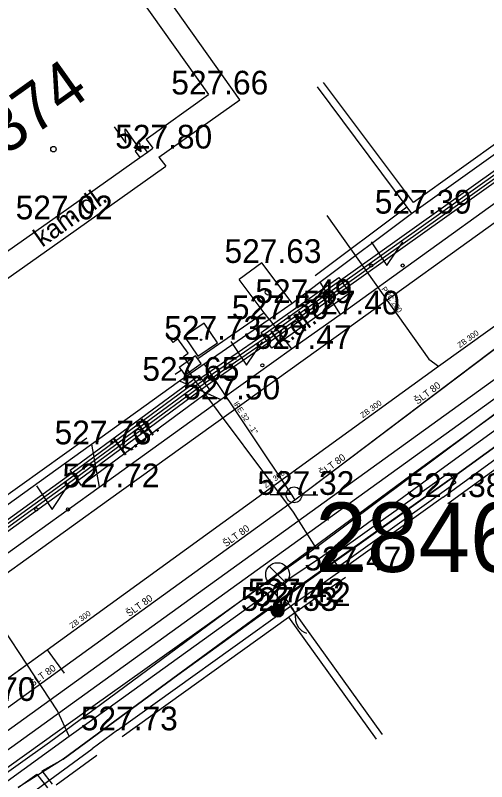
# Model space of a CAD drawing. Extents: x -668867 to -667827, y -1131943 to -1131019.
# Drawn here: x -668657.04 to -668642.13, y -1131416.31 to -1131392.05 of the extents above; entities that cross this region are included whole.
import ezdxf

# ---------------------------------------------------------------- set-up
doc = ezdxf.new("R2010")
doc.units = 0
for name, color, linetype in [('G_Bod_tecka', 7, 'Continuous'), ('G_Bod_vyska', 7, 'Continuous'), ('G_Budovy-znacky', 7, 'Continuous'), ('G_Budovy_Objekty', 7, 'Continuous'), ('G_Budovy_vstupy', 7, 'Continuous'), ('G_Cesty_Schody', 7, 'Continuous'), ('G_Cisla_popisna', 7, 'Continuous'), ('G_Objekty_technicke', 7, 'Continuous'), ('G_Plochy_zpevnene', 7, 'Continuous'), ('G_Ploty', 7, 'Continuous'), ('G_Ploty_vstupy', 7, 'Continuous'), ('G_Popisy_povrchu', 7, 'Continuous'), ('G_Site-Rozvadece', 7, 'Continuous'), ('G_Site-Sachty_N', 7, 'Continuous'), ('G_Site-vodovod', 7, 'Continuous'), ('G_Z_CHRANICKA-TEPLOVOD_kotovane', 7, 'Continuous'), ('G_Z_ELsilove_podz_kotovane', 7, 'Continuous'), ('G_Z_KANAL_podz_kotovane', 7, 'Continuous'), ('G_Z_PLYNY_podz_geodeticky', 7, 'Continuous'), ('G_Z_SPOJE_podz_geodeticky', 7, 'Continuous'), ('G_Z_SPOJE_podz_kotovane', 7, 'Continuous'), ('G_Z_SPOJE_podz_priblizne', 7, 'Continuous'), ('G_Z_VODA_podz_kotovane', 7, 'Continuous'), ('G_Zelen-Znacky', 7, 'Continuous'), ('Vrstva 1', 7, 'Continuous'), ('Vrstva 10', 7, 'Continuous'), ('Vrstva 12', 7, 'Continuous'), ('Vrstva 13', 7, 'Continuous'), ('Vrstva 17', 7, 'Continuous'), ('Vrstva 26', 7, 'Continuous'), ('Vrstva 27', 7, 'Continuous'), ('Vrstva 3', 7, 'Continuous'), ('Vrstva 4', 7, 'Continuous'), ('Vrstva 6', 7, 'Continuous')]:
    doc.layers.add(name, color=color, linetype=linetype)

msp = doc.modelspace()

# ---------------------------------------------------------------- linework, layer by layer
at = {"layer": 'G_Bod_tecka'}
for p, q in [((-668650.92, -1131394.56), (-668650.92, -1131394.56)), ((-668652.69, -1131396.27), (-668652.69, -1131396.27)), ((-668655.85, -1131398.51), (-668655.85, -1131398.51)), ((-668644.5, -1131398.33), (-668644.5, -1131398.33)), ((-668649.24, -1131399.89), (-668649.24, -1131399.89)), ((-668648.28, -1131401.16), (-668648.28, -1131401.16)), ((-668649.01, -1131401.67), (-668649.01, -1131401.67)), ((-668646.76, -1131401.52), (-668646.76, -1131401.52)), ((-668651.16, -1131402.32), (-668651.16, -1131402.32)), ((-668648.3, -1131402.61), (-668648.3, -1131402.61)), ((-668651.84, -1131403.62), (-668651.84, -1131403.62)), ((-668650.54, -1131404.21), (-668650.54, -1131404.21)), ((-668654.63, -1131405.63), (-668654.63, -1131405.63)), ((-668654.38, -1131406.99), (-668654.38, -1131406.99)), ((-668648.22, -1131407.23), (-668648.22, -1131407.23)), ((-668643.5, -1131407.3), (-668643.5, -1131407.3)), ((-668646.74, -1131409.62), (-668646.74, -1131409.62)), ((-668648.52, -1131410.63), (-668648.52, -1131410.63)), ((-668648.74, -1131410.9), (-668648.74, -1131410.9)), ((-668648.33, -1131410.75), (-668648.33, -1131410.75)), ((-668653.8, -1131414.68), (-668653.8, -1131414.68))]:
    msp.add_line(p, q, dxfattribs=at)
at = {"layer": 'G_Budovy-znacky'}
for centre in [(-668655.83, -1131396.29), (-668649.04, -1131400.82)]:
    msp.add_circle(centre, 0.0875, dxfattribs=at)
at = {"layer": 'G_Budovy_Objekty'}
for p, q in [((-668653.82, -1131390.49), (-668650.92, -1131394.56)), ((-668652.9, -1131395.97), (-668650.92, -1131394.56)), ((-668652.9, -1131395.97), (-668652.69, -1131396.26)), ((-668652.85, -1131396.38), (-668652.69, -1131396.26)), ((-668655.85, -1131398.51), (-668653.1, -1131396.55)), ((-668653.1, -1131396.55), (-668652.85, -1131396.38)), ((-668649.24, -1131399.89), (-668649.96, -1131400.41)), ((-668648.28, -1131401.16), (-668649.24, -1131399.89)), ((-668649.16, -1131401.47), (-668649.96, -1131400.41)), ((-668649.01, -1131401.67), (-668648.28, -1131401.16)), ((-668649.01, -1131401.67), (-668649.16, -1131401.47))]:
    msp.add_line(p, q, dxfattribs=at)
at = {"layer": 'G_Budovy_vstupy'}
msp.add_line((-668658.14, -1131400.12), (-668655.85, -1131398.51), dxfattribs=at)
at = {"layer": 'G_Cesty_Schody'}
for p, q in [((-668668.94, -1131423.1), (-668613.48, -1131383.07)), ((-668646.47, -1131401.92), (-668625.57, -1131386.86)), ((-668654.09, -1131407.39), (-668646.47, -1131401.92)), ((-668674.3, -1131421.9), (-668654.09, -1131407.39))]:
    msp.add_line(p, q, dxfattribs=at)
at = {"layer": 'G_Objekty_technicke'}
for p, q in [((-668649.005, -1131409.485), (-668648.475, -1131410.015)), ((-668649.005, -1131410.015), (-668648.475, -1131409.485)), ((-668648.74, -1131410.9), (-668648.74, -1131410.125))]:
    msp.add_line(p, q, dxfattribs=at)
for centre, radius in [((-668648.74, -1131409.75), 0.375), ((-668648.74, -1131410.9), 0.2), ((-668648.74, -1131410.9), 0.18), ((-668648.74, -1131410.9), 0.16), ((-668648.74, -1131410.9), 0.14), ((-668648.74, -1131410.9), 0.12), ((-668648.74, -1131410.9), 0.1), ((-668648.74, -1131410.9), 0.08), ((-668648.74, -1131410.9), 0.06), ((-668648.74, -1131410.9), 0.04), ((-668648.74, -1131410.9), 0.02)]:
    msp.add_circle(centre, radius, dxfattribs=at)
at = {"layer": 'G_Plochy_zpevnene'}
for p, q in [((-668668.65, -1131423.5), (-668613.19, -1131383.48)), ((-668649.93, -1131394.73), (-668656.61, -1131385.3)), ((-668646.76, -1131401.52), (-668627.49, -1131387.63)), ((-668652.5, -1131396.54), (-668649.93, -1131394.73)), ((-668652.5, -1131396.54), (-668652.28, -1131396.83)), ((-668655.44, -1131399.07), (-668652.28, -1131396.83)), ((-668657.73, -1131400.69), (-668655.44, -1131399.07)), ((-668647.4, -1131400.5), (-668646.76, -1131401.52)), ((-668649.01, -1131401.67), (-668648.3, -1131402.61)), ((-668648.3, -1131402.61), (-668646.76, -1131401.52)), ((-668650.54, -1131404.21), (-668648.3, -1131402.61)), ((-668651.84, -1131403.62), (-668650.54, -1131404.21)), ((-668654.38, -1131406.99), (-668650.54, -1131404.21)), ((-668654.63, -1131405.63), (-668654.38, -1131406.99))]:
    msp.add_line(p, q, dxfattribs=at)
msp.add_lwpolyline([(-668674.59, -1131421.5), (-668665.76, -1131415.16), (-668660.02, -1131411.04), (-668654.38, -1131406.99)], dxfattribs=at)
at = {"layer": 'G_Ploty'}
for p, q in [((-668644.5, -1131398.33), (-668628.25, -1131386.66)), ((-668628.4, -1131386.46), (-668644.44, -1131397.98)), ((-668647.49, -1131394.32), (-668644.65, -1131398.13)), ((-668644.44, -1131397.98), (-668647.29, -1131394.18)), ((-668644.65, -1131398.13), (-668647.55, -1131400.3)), ((-668644.65, -1131398.13), (-668644.5, -1131398.33)), ((-668647.4, -1131400.5), (-668644.5, -1131398.33)), ((-668651.84, -1131403.62), (-668649.01, -1131401.67)), ((-668649.16, -1131401.47), (-668651.26, -1131402.92)), ((-668643.5, -1131407.3), (-668636.21, -1131401.98)), ((-668651.78, -1131403.28), (-668651.98, -1131403.42)), ((-668643.35, -1131407.5), (-668640.31, -1131405.28)), ((-668654.77, -1131405.43), (-668660.69, -1131409.67)), ((-668660.75, -1131410.02), (-668654.63, -1131405.63)), ((-668648.33, -1131410.75), (-668646.74, -1131409.62)), ((-668648.19, -1131410.95), (-668646.59, -1131409.83)), ((-668653.8, -1131414.68), (-668648.33, -1131410.75)), ((-668648.19, -1131410.95), (-668648.33, -1131410.75)), ((-668653.66, -1131414.88), (-668648.39, -1131411.1)), ((-668648.39, -1131411.1), (-668648.19, -1131410.95)), ((-668648.39, -1131411.1), (-668645.62, -1131414.96)), ((-668645.42, -1131414.81), (-668648.19, -1131410.95)), ((-668663.65, -1131421.87), (-668654.61, -1131415.27)), ((-668655.74, -1131416.4), (-668654.46, -1131415.47))]:
    msp.add_line(p, q, dxfattribs=at)
at = {"layer": 'G_Ploty_vstupy'}
for p, q in [((-668648.28, -1131401.16), (-668647.4, -1131400.5)), ((-668654.63, -1131405.63), (-668651.84, -1131403.62)), ((-668643.5, -1131407.3), (-668646.74, -1131409.62)), ((-668653.8, -1131414.68), (-668654.61, -1131415.27))]:
    msp.add_line(p, q, dxfattribs=at)
at = {"layer": 'G_Site-Rozvadece'}
for p, q in [((-668653.906, -1131395.588), (-668653.544, -1131396.098)), ((-668653.544, -1131396.098), (-668653.557, -1131395.648)), ((-668653.557, -1131395.648), (-668653.05, -1131396.361)), ((-668653.05, -1131396.361), (-668653.102, -1131396.098)), ((-668653.282, -1131396.225), (-668653.05, -1131396.361)), ((-668653, -1131396.18), (-668653.24, -1131396.35)), ((-668653.24, -1131396.35), (-668653.1, -1131396.55)), ((-668652.85, -1131396.38), (-668653, -1131396.18))]:
    msp.add_line(p, q, dxfattribs=at)
for points in [[(-668651.5, -1131403.15), (-668651.715, -1131402.851), (-668651.567, -1131402.744), (-668651.891, -1131402.297), (-668652.04, -1131402.404), (-668652.257, -1131402.106)], [(-668648.54, -1131410.77), (-668648.66, -1131410.61), (-668648.5, -1131410.49)], [(-668648.54, -1131410.77), (-668648.38, -1131410.65), (-668648.5, -1131410.49)]]:
    msp.add_lwpolyline(points, dxfattribs=at)
msp.add_lwpolyline([(-668651.85, -1131403.2), (-668651.78, -1131403.28), (-668651.67, -1131403.44), (-668651.16, -1131403.07), (-668651.26, -1131402.92), (-668651.34, -1131402.83)], close=True, dxfattribs=at)
for centre, start, end in [((-668648.672, -1131411.106), 358.5312, 72.271), ((-668647.673, -1131411.132), 178.5312, 252.271)]:
    msp.add_arc(centre, 0.5, start, end, dxfattribs=at)
at = {"layer": 'G_Site-Sachty_N'}
msp.add_lwpolyline([(-668651.681, -1131402.221), (-668651.259, -1131402.841), (-668650.639, -1131402.419), (-668651.061, -1131401.799)], close=True, dxfattribs=at)
msp.add_circle((-668651.16, -1131402.32), 0.02, dxfattribs=at)
at = {"layer": 'G_Site-vodovod'}
for p, q in [((-668648.47, -1131407.23), (-668648.97, -1131407.23)), ((-668647.97, -1131407.23), (-668647.47, -1131407.23))]:
    msp.add_line(p, q, dxfattribs=at)
msp.add_circle((-668648.22, -1131407.23), 0.25, dxfattribs=at)
at = {"layer": 'G_Z_CHRANICKA-TEPLOVOD_kotovane'}
for points in [[(-668649.263, -1131402.095), (-668646.803, -1131400.355), (-668646.457, -1131400.845), (-668648.917, -1131402.585)], [(-668651.228, -1131403.449), (-668650.872, -1131403.931), (-668654.942, -1131406.931), (-668655.298, -1131406.449)], [(-668647.046, -1131409.177), (-668643.337, -1131406.527), (-668643.104, -1131406.853), (-668646.813, -1131409.503)]]:
    msp.add_lwpolyline(points, close=True, dxfattribs=at)
at = {"layer": 'G_Z_ELsilove_podz_kotovane'}
for points in [[(-668722.087, -1131454.984), (-668709.838, -1131446.119), (-668708.688, -1131445.299), (-668700.618, -1131439.549), (-668698.049, -1131437.679), (-668696.709, -1131436.689), (-668688.279, -1131430.519), (-668673.318, -1131419.779), (-668664.519, -1131413.459), (-668660.119, -1131410.189), (-668655.179, -1131406.609), (-668651.108, -1131403.609), (-668649.147, -1131402.258), (-668646.688, -1131400.518), (-668634.468, -1131391.819), (-668627.759, -1131386.949), (-668617.058, -1131379.179)], [(-668721.947, -1131455.13), (-668709.722, -1131446.281), (-668708.572, -1131445.461), (-668700.502, -1131439.711), (-668697.931, -1131437.841), (-668696.591, -1131436.851), (-668688.161, -1131430.681), (-668673.202, -1131419.941), (-668664.401, -1131413.621), (-668660.001, -1131410.351), (-668655.061, -1131406.771), (-668650.992, -1131403.771), (-668649.033, -1131402.422), (-668646.572, -1131400.682), (-668634.352, -1131391.981), (-668627.641, -1131387.111), (-668616.942, -1131379.341)], [(-668618.86, -1131389.1), (-668626.12, -1131394.24), (-668629.4, -1131396.66), (-668629.35, -1131396.88), (-668629.52, -1131396.76), (-668630.3, -1131397.4), (-668636.99, -1131402.18), (-668643.22, -1131406.69), (-668648.8, -1131410.65), (-668648.75, -1131410.87), (-668648.74, -1131410.9), (-668648.93, -1131410.75), (-668651.89, -1131412.92), (-668655.52, -1131415.59), (-668656.95, -1131416.49)], [(-668655.862, -1131416.381), (-668656.182, -1131415.96), (-668655.52, -1131415.59), (-668651.89, -1131412.92), (-668646.93, -1131409.34), (-668643.22, -1131406.69), (-668636.99, -1131402.18), (-668630.69, -1131397.67), (-668630.382, -1131397.457), (-668630.123, -1131397.791), (-668629.99, -1131397.8), (-668629.965, -1131397.669), (-668630.221, -1131397.34), (-668626.12, -1131394.24), (-668618.86, -1131389.1)], [(-668656.95, -1131416.49), (-668656.352, -1131416.068), (-668656.022, -1131416.503)]]:
    msp.add_lwpolyline(points, dxfattribs=at)
at = {"layer": 'G_Z_KANAL_podz_kotovane'}
msp.add_line((-668656.03, -1131412.13), (-668655.49, -1131412.87), dxfattribs=at)
for points in [[(-668658.28, -1131413.75), (-668656.03, -1131412.13), (-668643.65, -1131403.16), (-668641.16, -1131401.37), (-668633.61, -1131395.95), (-668614.6, -1131382.3)], [(-668647.18, -1131398.39), (-668643.96, -1131402.94), (-668643.65, -1131403.16)]]:
    msp.add_lwpolyline(points, dxfattribs=at)
at = {"layer": 'G_Z_PLYNY_podz_geodeticky'}
for points in [[(-668717.756, -1131459.484), (-668711.98, -1131455.3), (-668703.84, -1131449.34), (-668701.56, -1131447.62), (-668701.17, -1131447.38), (-668695.72, -1131443.56), (-668693.54, -1131441.99), (-668685.7, -1131436.29), (-668678.84, -1131431.41), (-668671.63, -1131426.26), (-668665.07, -1131421.58), (-668663.08, -1131420), (-668660.26, -1131418.01), (-668657.8, -1131416.21), (-668654.58, -1131413.92), (-668647.53, -1131408.9), (-668640.73, -1131403.81), (-668632.53, -1131397.95), (-668630.59, -1131396.66), (-668623.98, -1131391.79), (-668619.01, -1131388.23)], [(-668648.231, -1131407.779), (-668651.39, -1131403.56), (-668651.59, -1131403.25)], [(-668647.53, -1131408.9), (-668648.231, -1131407.779)]]:
    msp.add_lwpolyline(points, dxfattribs=at)
at = {"layer": 'G_Z_SPOJE_podz_geodeticky'}
for points in [[(-668597.22, -1131372.46), (-668599.51, -1131374.19), (-668612.92, -1131383.38), (-668622.87, -1131391.06), (-668637.12, -1131401.24), (-668644.52, -1131406.62), (-668655.95, -1131415.07), (-668663.6, -1131420.51), (-668667.99, -1131423.76)], [(-668655.33, -1131414.87), (-668655.7, -1131414.06), (-668658.4, -1131409.97), (-668660.07, -1131409.96), (-668670.8, -1131395.38), (-668671.93, -1131393.76), (-668671.03, -1131392.79), (-668669.76, -1131392.43), (-668668.53, -1131393.01), (-668668.18, -1131393.55)], [(-668648.9, -1131410.23), (-668647.32, -1131409.17), (-668643.8, -1131406.59), (-668636.93, -1131401.6), (-668635.46, -1131400.54), (-668634.54, -1131399.87)], [(-668655.33, -1131414.87), (-668654.07, -1131413.96), (-668648.9, -1131410.23)], [(-668648.9, -1131410.23), (-668648.61, -1131410.65)], [(-668660.92, -1131418.92), (-668655.33, -1131414.87)]]:
    msp.add_lwpolyline(points, dxfattribs=at)
at = {"layer": 'G_Z_SPOJE_podz_kotovane'}
for points in [[(-668722.157, -1131454.911), (-668709.896, -1131446.037), (-668708.746, -1131445.217), (-668700.677, -1131439.467), (-668698.109, -1131437.598), (-668696.769, -1131436.609), (-668688.338, -1131430.438), (-668677.466, -1131422.637), (-668673.376, -1131419.697), (-668664.578, -1131413.378), (-668660.179, -1131410.109), (-668655.238, -1131406.528), (-668651.166, -1131403.527), (-668649.205, -1131402.176), (-668646.745, -1131400.437), (-668634.526, -1131391.737), (-668627.818, -1131386.868), (-668617.116, -1131379.098)], [(-668722.017, -1131455.057), (-668709.78, -1131446.2), (-668708.63, -1131445.38), (-668700.56, -1131439.63), (-668697.99, -1131437.76), (-668696.65, -1131436.77), (-668688.22, -1131430.6), (-668677.35, -1131422.8), (-668673.26, -1131419.86), (-668664.46, -1131413.54), (-668660.06, -1131410.27), (-668655.12, -1131406.69), (-668651.05, -1131403.69), (-668649.09, -1131402.34), (-668646.63, -1131400.6), (-668634.41, -1131391.9), (-668627.7, -1131387.03), (-668617, -1131379.26)], [(-668722.017, -1131455.057), (-668709.78, -1131446.2), (-668708.63, -1131445.38), (-668700.56, -1131439.63), (-668697.99, -1131437.76), (-668696.65, -1131436.77), (-668688.22, -1131430.6), (-668677.35, -1131422.8), (-668673.26, -1131419.86), (-668664.46, -1131413.54), (-668660.06, -1131410.27), (-668655.12, -1131406.69), (-668651.05, -1131403.69), (-668649.09, -1131402.34), (-668646.63, -1131400.6), (-668634.41, -1131391.9), (-668627.7, -1131387.03), (-668617, -1131379.26)], [(-668655.33, -1131414.87), (-668655.7, -1131414.06), (-668658.4, -1131409.97), (-668660.07, -1131409.96), (-668670.8, -1131395.38), (-668671.93, -1131393.76), (-668671.03, -1131392.79), (-668669.76, -1131392.43), (-668668.53, -1131393.01), (-668668.18, -1131393.55)], [(-668648.9, -1131410.23), (-668647.32, -1131409.17), (-668643.8, -1131406.59), (-668636.93, -1131401.6), (-668635.46, -1131400.54), (-668634.54, -1131399.87)], [(-668655.33, -1131414.87), (-668654.07, -1131413.96), (-668648.9, -1131410.23)], [(-668648.9, -1131410.23), (-668648.61, -1131410.65)], [(-668660.92, -1131418.92), (-668655.33, -1131414.87)]]:
    msp.add_lwpolyline(points, dxfattribs=at)
at = {"layer": 'G_Z_SPOJE_podz_priblizne'}
for points in [[(-668597.22, -1131372.46), (-668599.51, -1131374.19), (-668612.92, -1131383.38), (-668622.87, -1131391.06), (-668637.12, -1131401.24), (-668644.52, -1131406.62), (-668655.95, -1131415.07), (-668663.6, -1131420.51), (-668667.99, -1131423.76)], [(-668655.33, -1131414.87), (-668655.7, -1131414.06), (-668658.4, -1131409.97), (-668660.07, -1131409.96), (-668670.8, -1131395.38), (-668671.93, -1131393.76), (-668671.03, -1131392.79), (-668669.76, -1131392.43), (-668668.53, -1131393.01), (-668668.18, -1131393.55)], [(-668648.9, -1131410.23), (-668647.32, -1131409.17), (-668643.8, -1131406.59), (-668636.93, -1131401.6), (-668635.46, -1131400.54), (-668634.54, -1131399.87)], [(-668655.33, -1131414.87), (-668654.07, -1131413.96), (-668648.9, -1131410.23)], [(-668648.9, -1131410.23), (-668648.61, -1131410.65)], [(-668660.92, -1131418.92), (-668655.33, -1131414.87)]]:
    msp.add_lwpolyline(points, dxfattribs=at)
at = {"layer": 'G_Z_VODA_podz_kotovane'}
for points in [[(-668579.7, -1131358.16), (-668580.06, -1131358.34), (-668596.52, -1131369.96), (-668596.52, -1131369.96), (-668599.22, -1131371.93), (-668619.48, -1131386.75), (-668640.17, -1131401.34), (-668640.29, -1131401.42), (-668648.19, -1131407.4), (-668658.88, -1131415.12), (-668661.48, -1131417.09), (-668661.54, -1131417.13), (-668679.06, -1131429.38), (-668679.06, -1131429.38), (-668689.01, -1131436.29), (-668708.21, -1131450.5), (-668715.37, -1131455.64), (-668718.974, -1131458.219)], [(-668651.06, -1131403.09), (-668650.95, -1131403.26), (-668648.29, -1131407.24), (-668648.19, -1131407.4)]]:
    msp.add_lwpolyline(points, dxfattribs=at)
at = {"layer": 'G_Zelen-Znacky'}
for p, q in [((-668645.78, -1131399.22), (-668645.28, -1131399.97)), ((-668645.28, -1131399.97), (-668644.78, -1131399.22)), ((-668650.22, -1131402.38), (-668649.72, -1131403.13)), ((-668649.72, -1131403.13), (-668649.22, -1131402.38)), ((-668656.37, -1131406.94), (-668655.87, -1131407.69)), ((-668655.87, -1131407.69), (-668655.37, -1131406.94))]:
    msp.add_line(p, q, dxfattribs=at)
for centre in [(-668645.78, -1131399.97), (-668644.78, -1131399.97), (-668650.22, -1131403.13), (-668649.22, -1131403.13), (-668656.37, -1131407.69), (-668655.37, -1131407.69)]:
    msp.add_circle(centre, 0.05, dxfattribs=at)
at = {"layer": 'Vrstva 1'}
msp.add_line((-668648.75, -1131410.87), (-668648.75, -1131410.87), dxfattribs=at)
at = {"layer": 'Vrstva 10'}
msp.add_lwpolyline([(-668658.284, -1131413.754), (-668656.029, -1131412.13), (-668643.65, -1131403.16), (-668641.162, -1131401.373), (-668633.608, -1131395.948), (-668614.604, -1131382.3)], dxfattribs=at)
at = {"layer": 'Vrstva 12'}
msp.add_lwpolyline([(-668647.18, -1131398.39), (-668643.96, -1131402.94), (-668643.65, -1131403.16)], dxfattribs=at)
at = {"layer": 'Vrstva 13'}
msp.add_line((-668656.029, -1131412.13), (-668655.495, -1131412.871), dxfattribs=at)
at = {"layer": 'Vrstva 17'}
for p, q in [((-668636.99, -1131402.18), (-668643.22, -1131406.69)), ((-668643.22, -1131406.69), (-668648.8, -1131410.65)), ((-668648.8, -1131410.65), (-668648.75, -1131410.87)), ((-668648.93, -1131410.75), (-668651.89, -1131412.92)), ((-668648.74, -1131410.9), (-668648.93, -1131410.75)), ((-668648.75, -1131410.87), (-668648.74, -1131410.9)), ((-668651.89, -1131412.92), (-668655.52, -1131415.59)), ((-668655.52, -1131415.59), (-668656.95, -1131416.49))]:
    msp.add_line(p, q, dxfattribs=at)
at = {"layer": 'Vrstva 26'}
msp.add_lwpolyline([(-668651.064, -1131403.09), (-668650.95, -1131403.26), (-668648.29, -1131407.24), (-668648.19, -1131407.4)], dxfattribs=at)
at = {"layer": 'Vrstva 27'}
msp.add_lwpolyline([(-668579.698, -1131358.163), (-668580.059, -1131358.344), (-668596.515, -1131369.961), (-668596.518, -1131369.963), (-668599.22, -1131371.931), (-668619.483, -1131386.755), (-668640.17, -1131401.339), (-668640.287, -1131401.422), (-668648.19, -1131407.4), (-668658.88, -1131415.12), (-668661.477, -1131417.085), (-668661.539, -1131417.128), (-668679.06, -1131429.377), (-668679.065, -1131429.381), (-668689.015, -1131436.288), (-668708.206, -1131450.504), (-668715.373, -1131455.635), (-668718.977, -1131458.215)], dxfattribs=at)
at = {"layer": 'Vrstva 6'}
msp.add_line((-668648.29, -1131407.24), (-668648.29, -1131407.24), dxfattribs=at)

# ---------------------------------------------------------------- texts
at = {"layer": 'G_Bod_vyska'}
for s, p in [('527.66', (-668652.102, -1131394.56)), ('527.80', (-668653.876, -1131396.27)), ('527.39', (-668645.666, -1131398.33)), ('527.02', (-668657.026, -1131398.51)), ('527.63', (-668650.418, -1131399.89)), ('527.49', (-668649.443, -1131401.16)), ('527.50', (-668650.186, -1131401.67)), ('527.40', (-668647.946, -1131401.52)), ('527.73', (-668652.324, -1131402.32)), ('527.47', (-668649.464, -1131402.61)), ('527.65', (-668653.018, -1131403.62)), ('527.50', (-668651.726, -1131404.21)), ('527.73', (-668655.794, -1131405.63)), ('527.72', (-668655.544, -1131406.99)), ('527.32', (-668649.381, -1131407.23)), ('527.38', (-668644.664, -1131407.3)), ('527.47', (-668647.894, -1131409.62)), ('527.42', (-668649.684, -1131410.63)), ('527.53', (-668649.904, -1131410.9)), ('527.52', (-668649.494, -1131410.75)), ('527.70', (-668659.466, -1131413.75)), ('527.73', (-668654.964, -1131414.68))]:
    msp.add_text(s, height=0.75, dxfattribs=at).set_placement(p)
at = {"layer": 'G_Cisla_popisna'}
msp.add_text('4374', height=1.5, rotation=35.4224, dxfattribs=at).set_placement((-668658.274, -1131397.171))
at = {"layer": 'G_Popisy_povrchu'}
for s, rotation, p in [('kam.dl.', 35.4171, (-668656.187, -1131399.411)), ('k.dl.', 35.3896, (-668648.653, -1131402.608)), ('k.dl.', 35.8442, (-668653.617, -1131406.017))]:
    msp.add_text(s, height=0.6, rotation=rotation, dxfattribs=at).set_placement(p)
at = {"layer": 'Vrstva 3'}
for s, rotation, p in [('PVC 200', 305.3025, (-668645.468, -1131400.719)), ('ZB 300', 35.6768, (-668642.972, -1131402.586)), ('ZB 300', 35.9126, (-668646.04, -1131404.803)), ('ZB 300', 35.8797, (-668649.108, -1131407.023)), ('ZB 300', 35.9692, (-668655.241, -1131411.464))]:
    msp.add_text(s, height=0.1755, rotation=rotation, dxfattribs=at).set_placement(p)
at = {"layer": 'Vrstva 4'}
for s, height, rotation, p in [('ŠLT 80', 0.2194, 37.0668, (-668644.313, -1131404.378)), ('lPE 32  - 1"', 0.17551, 303.518, (-668650.144, -1131404.35)), ('ŠLT 80', 0.2194, 37.0668, (-668647.325, -1131406.657)), ('ŠLT 80', 0.2194, 35.8438, (-668650.372, -1131408.889)), ('ŠLT 80', 0.2194, 35.8438, (-668653.435, -1131411.101)), ('ŠLT 80', 0.2194, 35.8438, (-668656.498, -1131413.313))]:
    msp.add_text(s, height=height, rotation=rotation, dxfattribs=at).set_placement(p)
msp.add_text('2846', height=2.1939, dxfattribs=at).set_placement((-668647.547, -1131409.668))

doc.saveas('drawing.dxf')
